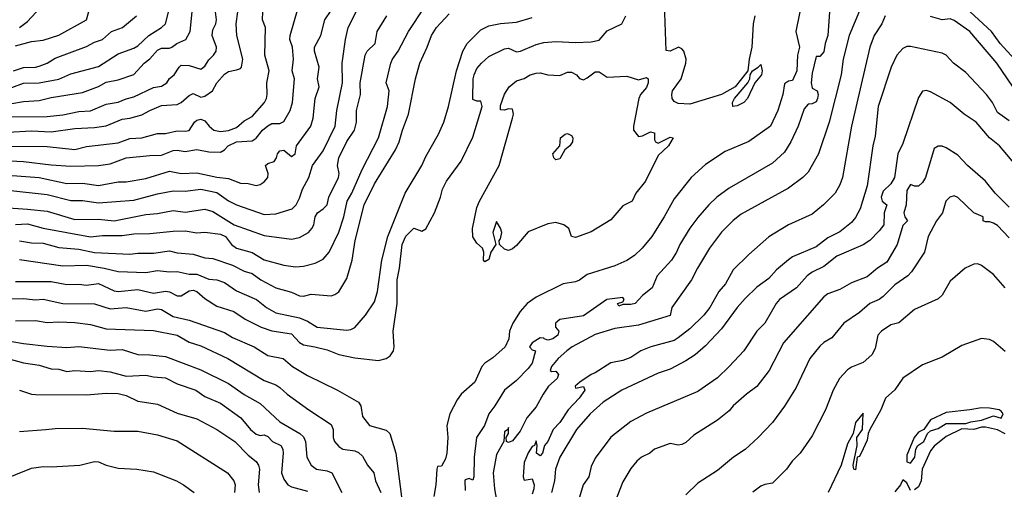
# Model space of a CAD drawing. Header units: metres. Extents: x -46681 to -43747, y -240911 to -237677.
# Tile 410 of 656: x -44111 to -43986, y -240034 to -239975. Entities that reach past the tile are written whole.
import ezdxf

# ---------------------------------------------------------------- set-up
doc = ezdxf.new("R2010")
doc.units = ezdxf.units.M
doc.layers.add('CONTOUR_INDEX', color=1, linetype='Continuous')
doc.layers.add('CONTOUR_INTER', color=3, linetype='Continuous')

msp = doc.modelspace()

# ---------------------------------------------------------------- linework, layer by layer
at = {"layer": 'CONTOUR_INDEX'}
for points, elevation in [([(-44112.6, -239994.25), (-44108.6, -239994.52), (-44105.1, -239995.31), (-44103.1, -239995.24), (-44101.1, -239995.55), (-44098.6, -239995.08), (-44097.6, -239995.08), (-44095.1, -239994.67), (-44092.1, -239993.75), (-44090.6, -239994.04), (-44088.6, -239993.93), (-44086.1, -239994.5), (-44084.6, -239994.68), (-44083.1, -239995.24), (-44082.1, -239995.28), (-44081.1, -239995.53), (-44080.6, -239995.44), (-44080.1, -239995.09), (-44079.61, -239994.52), (-44079.58, -239994.02), (-44079.92, -239993.02), (-44079.6, -239992.77), (-44078.81, -239992.52), (-44078.5, -239992.02), (-44078.38, -239991.52), (-44078.1, -239991.15), (-44077.6, -239991.07), (-44076.6, -239991.87), (-44076.15, -239991.52), (-44075.97, -239990.52), (-44074.16, -239988.02), (-44073.87, -239987.02), (-44073.62, -239984.52), (-44073.12, -239983.02), (-44073.32, -239982.02), (-44073.11, -239980.52), (-44073.71, -239978.52), (-44073.71, -239978.02), (-44072.89, -239976.52), (-44072.37, -239974.52), (-44071.6, -239973.35)], 105), ([(-44112.1, -239985.16), (-44110.6, -239984.89), (-44108.6, -239984.78), (-44107.1, -239984.39), (-44103.1, -239983.73), (-44101.1, -239983), (-44100.1, -239982.44), (-44098.6, -239982.16), (-44096.6, -239981.47), (-44095.31, -239980.02), (-44094.6, -239979.47), (-44093.6, -239978.37), (-44093.1, -239978.11), (-44092.1, -239978.13), (-44091.79, -239978.02), (-44091.15, -239977.52), (-44090.02, -239977.02), (-44089.47, -239976.02), (-44089.2, -239973.52)], 100), ([(-44008.38, -239973.52), (-44008.61, -239976.52), (-44008.96, -239977.52), (-44009.1, -239978.61), (-44009.6, -239979.18), (-44010.1, -239979.19), (-44010.6, -239981.31), (-44010.73, -239982.52), (-44010.6, -239983.21), (-44009.96, -239983.52), (-44009.84, -239984.02), (-44009.91, -239984.52), (-44010.1, -239984.93), (-44010.6, -239985.18), (-44011.1, -239985.24), (-44011.6, -239985.82), (-44012.36, -239988.02), (-44013.31, -239990.02), (-44014.1, -239991.32), (-44015.6, -239992.7), (-44021.1, -239995.89), (-44022.66, -239997.02), (-44023.68, -239998.02), (-44025.1, -239999.61), (-44026.1, -240000.98), (-44027.36, -240003.02), (-44027.79, -240004.02), (-44028.41, -240005.02), (-44030.23, -240007.02), (-44030.86, -240008.52), (-44032.1, -240009.5), (-44033.03, -240010.52), (-44033.6, -240010.65), (-44034.6, -240010.63), (-44035.1, -240010.84), (-44035.28, -240010.52), (-44034.6, -240010.29), (-44034.43, -240010.02), (-44034.6, -240009.75), (-44036.63, -240010.02), (-44039.6, -240012.09), (-44042.6, -240012.55), (-44043.13, -240013.02), (-44043.12, -240013.52), (-44042.72, -240014.02), (-44042.86, -240014.52), (-44043.46, -240015.02), (-44044.1, -240015.19), (-44044.58, -240015.02), (-44044.6, -240014.91), (-44045.1, -240014.87), (-44046.1, -240015.52), (-44046.43, -240016.02), (-44046.1, -240016.41), (-44045.69, -240016.52), (-44046.1, -240018.1), (-44046.6, -240018.77), (-44048.1, -240020.28), (-44049.6, -240021.52), (-44050.84, -240023.52), (-44051.61, -240024.52), (-44052.14, -240026.02), (-44053.17, -240027.52), (-44053.43, -240030.02), (-44053.48, -240032.52), (-44053.6, -240032.94), (-44054.1, -240032.72), (-44054.6, -240032.9), (-44054.62, -240033.02), (-44054.6, -240034.24)], 110), ([(-44111.1, -240004.93), (-44105.6, -240005.74), (-44102.6, -240005.65), (-44100.39, -240006.02), (-44098.6, -240006.48), (-44095.1, -240006.58), (-44093.6, -240006.32), (-44092.1, -240006.51), (-44091.1, -240006.46), (-44089.6, -240006.78), (-44088.6, -240006.8), (-44087.1, -240007.43), (-44086.1, -240007.51), (-44085.1, -240007.86), (-44083.6, -240008.91), (-44081.05, -240010.02), (-44079.78, -240011.02), (-44078.6, -240011.71), (-44075.6, -240012.35), (-44074.6, -240012.77), (-44073.34, -240013.52), (-44069.6, -240013.92), (-44069.1, -240013.84), (-44068.6, -240013.58), (-44067.22, -240012.02), (-44066.1, -240010.31), (-44065.71, -240009.02), (-44065.14, -240005.02), (-44064.38, -240002.02), (-44062.18, -239996.52), (-44060.09, -239993.02), (-44059.6, -239991.86), (-44057.97, -239989.02), (-44057.28, -239987.52), (-44056.69, -239985.52), (-44055.7, -239981.02), (-44054.87, -239978.52), (-44054.35, -239977.52), (-44052.6, -239975.81), (-44051.6, -239975.31), (-44050.1, -239974.98), (-44048.1, -239974.81), (-44046.1, -239974.22)], 110), ([(-43985.6, -239998.29), (-43987.37, -239996.52), (-43988.6, -239994.98), (-43990.87, -239993.02), (-43992.1, -239991.72), (-43993.6, -239990.75), (-43994.1, -239990.58), (-43994.6, -239990.56), (-43995.1, -239990.84), (-43996.2, -239994.52), (-43996.6, -239995.17), (-43997.1, -239995.64), (-43997.6, -239995.64), (-43998.1, -239995.42), (-43998.6, -239996.17), (-43998.68, -239998.02), (-43998.95, -239999.02), (-43998.83, -239999.52), (-43998.49, -240000.02), (-43999.1, -240000.64), (-43999.81, -240003.02), (-44001.1, -240005.29), (-44002.32, -240006.02), (-44003.6, -240007.15), (-44005.6, -240007.88), (-44007.1, -240008.74), (-44008.6, -240009.3), (-44009.1, -240009.66), (-44014.24, -240015.52), (-44016.06, -240019.02), (-44017.6, -240021.06), (-44018.91, -240022.02), (-44020.6, -240023.52), (-44021.1, -240024.13), (-44022.6, -240025.32), (-44025.6, -240027.22), (-44026.6, -240028.14), (-44027.1, -240028.41), (-44027.6, -240028.51), (-44028.6, -240028.27), (-44030.58, -240029.02), (-44031.17, -240029.52), (-44032.21, -240030.02), (-44032.83, -240030.52), (-44033.6, -240031.47), (-44034.6, -240033.14), (-44036.14, -240037.02)], 105), ([(-44112.6, -240017.49), (-44110.6, -240018.06), (-44108.6, -240018.35), (-44107.1, -240018.82), (-44106.1, -240018.87), (-44105.1, -240019.17), (-44104.1, -240019.04), (-44102.1, -240019.17), (-44101.1, -240019.03), (-44099.6, -240019.2), (-44097.6, -240019.73), (-44095.1, -240019.6), (-44094.1, -240019.84), (-44092.6, -240019.96), (-44091.1, -240020.73), (-44088.76, -240021.52), (-44087.6, -240022.3), (-44085.6, -240023.16), (-44083.04, -240025.02), (-44081.81, -240026.52), (-44081.1, -240027.09), (-44080.6, -240027.29), (-44080.1, -240027.17), (-44079.6, -240027.39), (-44079.04, -240028.02), (-44077.96, -240028.52), (-44077.72, -240029.02), (-44077.68, -240029.52), (-44077.9, -240032.02), (-44077.6, -240032.82), (-44077.09, -240033.52), (-44076.6, -240033.79), (-44074.6, -240034.32)], 115)]:
    msp.add_lwpolyline(points, dxfattribs=dict(at, elevation=elevation))
at = {"layer": 'CONTOUR_INTER'}
for points, elevation in [([(-44112.1, -239983.11), (-44110.6, -239982.57), (-44108.6, -239982.52), (-44106.1, -239982.04), (-44104.6, -239981.4), (-44101.1, -239980.44), (-44098.6, -239978.85), (-44096.6, -239978.13), (-44096.1, -239977.84), (-44094.72, -239976.52), (-44093.08, -239975.52), (-44092.6, -239975.03), (-44091.83, -239972.02)], 99), ([(-44111.6, -239977.85), (-44109.6, -239977.29), (-44108.1, -239977.11), (-44106.1, -239976.49), (-44102.61, -239974.52), (-44102.1, -239972.73)], 97), ([(-44003.82, -239971.52), (-44005.91, -239976.52), (-44006.66, -239979.52), (-44006.91, -239981.52), (-44008.45, -239987.52), (-44009.8, -239991.52), (-44011.1, -239993.84), (-44011.77, -239994.52), (-44013.6, -239995.88), (-44019.6, -239999.2), (-44020.6, -239999.98), (-44022.1, -240001.45), (-44023.6, -240003.52), (-44025.13, -240006.02), (-44025.88, -240007.52), (-44028.38, -240011.02), (-44028.6, -240012.05), (-44032.6, -240013.28), (-44035.6, -240013.71), (-44038.1, -240014.47), (-44041.04, -240016.02), (-44041.7, -240016.52), (-44042.8, -240017.52), (-44043.65, -240018.52), (-44043.81, -240019.02), (-44043.6, -240019.13), (-44043.1, -240019.11), (-44042.77, -240019.52), (-44042.93, -240020.02), (-44044.01, -240021.02), (-44044.72, -240022.02), (-44045.6, -240023.65), (-44046.76, -240025.02), (-44047.6, -240026.72), (-44048.6, -240027.96), (-44049.1, -240028.14), (-44049.33, -240028.02), (-44049.38, -240027.52), (-44049.1, -240027.03), (-44049.1, -240026.24), (-44049.19, -240026.52), (-44049.6, -240026.79), (-44049.67, -240028.02), (-44050.6, -240029.7), (-44051.05, -240032.02), (-44050.89, -240034.02), (-44050.6, -240035.49)], 109), ([(-44017.87, -239974.02), (-44018.07, -239975.02), (-44018.23, -239978.02), (-44018.57, -239979.52), (-44018.73, -239981.02), (-44020.35, -239983.02), (-44022.1, -239984), (-44026.1, -239985.22), (-44027.6, -239985.13), (-44028.1, -239984.89), (-44028.34, -239984.52), (-44028.39, -239984.02), (-44028.28, -239983.52), (-44027.2, -239982.02), (-44026.61, -239980.02), (-44026.58, -239979.52), (-44026.85, -239978.52), (-44027.1, -239978.21), (-44027.53, -239978.02), (-44028.6, -239978.49), (-44029.1, -239978.42), (-44029.31, -239972.52)], 112), ([(-43984.91, -239979.52), (-43986.75, -239977.52), (-43987.83, -239976.02), (-43991.64, -239972.52)], 109), ([(-44114.6, -239986.85), (-44107.6, -239986.81), (-44105.6, -239986.6), (-44103.6, -239986.17), (-44102.1, -239986.08), (-44100.1, -239985.25), (-44098.6, -239984.96), (-44097.6, -239984.55), (-44096.6, -239984.31), (-44094.1, -239983.11), (-44093.1, -239982.96), (-44092.41, -239982.52), (-44092.1, -239981.96), (-44091.51, -239981.52), (-44090.87, -239980.52), (-44090.6, -239980.29), (-44089.6, -239980.31), (-44088.1, -239980.79), (-44087.6, -239980.39), (-44087.1, -239979.6), (-44086.51, -239979.02), (-44086.16, -239978.52), (-44086.13, -239978.02), (-44086.67, -239976.52), (-44086.6, -239975.78), (-44086.22, -239975.02), (-44086.13, -239974.52), (-44086.26, -239973.52)], 101), ([(-44114.1, -239990.58), (-44107.6, -239990.62), (-44104.1, -239990.99), (-44102.6, -239990.6), (-44098.6, -239990.15), (-44097.1, -239989.57), (-44095.6, -239989.51), (-44093.6, -239988.94), (-44092.6, -239988.95), (-44091.1, -239988.61), (-44090.1, -239988.66), (-44089.6, -239988.57), (-44088.91, -239987.52), (-44088.6, -239987.25), (-44088.1, -239987.15), (-44087.6, -239987.36), (-44087.07, -239988.02), (-44086.46, -239988.52), (-44085.6, -239988.7), (-44084.6, -239988.58), (-44083.6, -239988.18), (-44082.6, -239987.33), (-44081.6, -239986.81), (-44080.06, -239985.02), (-44079.78, -239984.52), (-44079.7, -239984.02), (-44079.75, -239982.52), (-44079.45, -239981.02), (-44079.99, -239979.02), (-44079.93, -239975.52), (-44080.28, -239974.52), (-44080.23, -239973.52)], 103), ([(-44113.1, -239992.37), (-44110.6, -239992.49), (-44107.1, -239992.94), (-44104.6, -239993.09), (-44101.1, -239993.01), (-44099.6, -239992.78), (-44097.6, -239992.05), (-44094.6, -239991.74), (-44093.1, -239991.72), (-44091.6, -239991.11), (-44091.1, -239991.07), (-44090.1, -239991.25), (-44088.6, -239990.99), (-44087.1, -239991.26), (-44085.6, -239991.34), (-44085.1, -239991.02), (-44084.66, -239990.52), (-44083.6, -239990.02), (-44081.6, -239989.87), (-44081.1, -239989.56), (-44080.28, -239988.52), (-44079.6, -239987.96), (-44079.1, -239987.68), (-44078.1, -239987.68), (-44077.6, -239987.45), (-44076.78, -239986.02), (-44076.48, -239985.02), (-44076.24, -239982.02), (-44076.51, -239981.02), (-44076.35, -239979.52), (-44076.49, -239978.02), (-44076.82, -239977.02), (-44076.79, -239976.52), (-44075.77, -239973.02)], 104), ([(-44112.6, -239988.78), (-44109.6, -239988.6), (-44107.1, -239988.73), (-44104.1, -239988.3), (-44101.6, -239988.2), (-44100.1, -239987.98), (-44098.1, -239987.13), (-44097.1, -239987.01), (-44095.6, -239986.59), (-44094.6, -239986.02), (-44093.1, -239985.41), (-44091.1, -239985.26), (-44090.6, -239985.04), (-44089.6, -239984.12), (-44089.1, -239983.88), (-44088.1, -239984.36), (-44087.6, -239984.23), (-44086.64, -239983.52), (-44086.09, -239982.52), (-44085.1, -239981.43), (-44084.6, -239981.08), (-44083.6, -239980.89), (-44083.1, -239980.7), (-44082.96, -239980.52), (-44082.8, -239979.52), (-44083.53, -239976.52), (-44083.65, -239975.02), (-44083.42, -239973.52)], 102), ([(-44112.6, -239996.14), (-44107.6, -239996.71), (-44104.6, -239997.44), (-44103.1, -239997.47), (-44101.1, -239997.75), (-44096.6, -239997.4), (-44093.6, -239996.62), (-44091.6, -239996.24), (-44090.1, -239996.27), (-44088.1, -239996), (-44086.1, -239996.43), (-44084.6, -239997.51), (-44083.6, -239998.02), (-44080.1, -239999.21), (-44078.6, -239999.14), (-44076.51, -239998.52), (-44076.04, -239998.02), (-44075.6, -239997.14), (-44075.22, -239996.02), (-44074.43, -239994.52), (-44073.95, -239993.02), (-44072.6, -239991.17), (-44071.08, -239988.02), (-44070.86, -239986.02), (-44070.13, -239982.52), (-44070.19, -239980.02), (-44069.78, -239977.02), (-44069.41, -239975.52), (-44068.41, -239973.52)], 106), ([(-44111.6, -240000.5), (-44110.1, -240000.42), (-44108.1, -240000.96), (-44102.1, -240002.06), (-44100.6, -240001.88), (-44098.1, -240001.9), (-44096.6, -240001.68), (-44094.6, -240001.64), (-44091.6, -240001.34), (-44090.1, -240001.3), (-44088.6, -240001.57), (-44087.6, -240001.49), (-44085.6, -240001.73), (-44085, -240002.02), (-44084.23, -240003.02), (-44083.6, -240003.49), (-44081.6, -240004.05), (-44080.1, -240004.97), (-44077.6, -240005.66), (-44076.1, -240005.86), (-44075.1, -240005.77), (-44073.6, -240005.41), (-44072.6, -240004.89), (-44071.84, -240004.02), (-44070.6, -240001.46), (-44069.96, -239999.52), (-44069.54, -239997.52), (-44068.98, -239996.52), (-44067.67, -239993.52), (-44065.58, -239989.52), (-44064.44, -239985.52), (-44064.25, -239983.52), (-44064.6, -239982.52), (-44064.03, -239980.02), (-44063.82, -239979.52), (-44063.08, -239978.52), (-44061.77, -239976.02), (-44059.79, -239973.02)], 108), ([(-44111.1, -239975.52), (-44110.1, -239974.74), (-44108.5, -239973.02)], 96), ([(-44111.1, -240002.57), (-44109.6, -240002.82), (-44108.1, -240002.86), (-44106.1, -240003.43), (-44103.6, -240003.64), (-44101.6, -240004.07), (-44097.1, -240004.27), (-44096.1, -240004.15), (-44094.1, -240004.14), (-44092.1, -240003.86), (-44091.1, -240004.1), (-44089.1, -240004.27), (-44087.6, -240004.73), (-44086.6, -240004.83), (-44084.1, -240005.67), (-44082.6, -240006.41), (-44081.6, -240006.71), (-44080.5, -240007.52), (-44078.6, -240008.54), (-44076.6, -240009.1), (-44075.6, -240009.56), (-44075.1, -240009.6), (-44074.1, -240009.35), (-44071.6, -240009.55), (-44071.1, -240009.4), (-44070.6, -240009.04), (-44069.6, -240007.37), (-44068.93, -240005.02), (-44068.56, -240002.52), (-44067.4, -239998.02), (-44066.1, -239995.34), (-44063.44, -239991.02), (-44062.97, -239990.02), (-44062.56, -239988.52), (-44061.76, -239986.52), (-44060.91, -239982.02), (-44060.34, -239980.02), (-44059.39, -239978.02), (-44058.88, -239976.52), (-44058.24, -239975.52), (-44056.6, -239973.78)], 109), ([(-44012.16, -239973.52), (-44012.65, -239976.02), (-44012.21, -239978.02), (-44012.46, -239979.02), (-44012.52, -239981.02), (-44013.1, -239982.24), (-44013.6, -239982.32), (-44014.1, -239982.64), (-44014.31, -239984.02), (-44014.93, -239986.02), (-44015.87, -239988.02), (-44018.6, -239989.98), (-44021.6, -239991.24), (-44024.1, -239992.9), (-44025.94, -239994.52), (-44028.1, -239997.23), (-44029.35, -239999.52), (-44030.93, -240002.02), (-44032.14, -240003.52), (-44033.1, -240004.44), (-44034.1, -240005.05), (-44035.6, -240005.73), (-44039.1, -240006.84), (-44040.1, -240007.58), (-44040.6, -240007.78), (-44042.17, -240008.02), (-44045.6, -240009.71), (-44046.71, -240010.52), (-44047.61, -240011.52), (-44048.56, -240013.02), (-44048.98, -240014.02), (-44049.04, -240015.02), (-44049.54, -240016.02), (-44051.1, -240017.42), (-44052.1, -240018.08), (-44052.46, -240018.52), (-44053.37, -240020.52), (-44055.1, -240022.04), (-44055.6, -240022.73), (-44056.52, -240024.52), (-44056.91, -240026.02), (-44056.8, -240027.52), (-44056.9, -240029.52), (-44057.1, -240030.23), (-44057.6, -240031.14), (-44058.1, -240031.21), (-44058.2, -240031.52), (-44058.31, -240033.52), (-44058.56, -240035.02)], 111), ([(-44113.1, -239998.36), (-44110.1, -239998.55), (-44107.6, -239998.79), (-44104.1, -239999.86), (-44101.1, -239999.81), (-44099.1, -240000.04), (-44095.1, -239999.25), (-44093.6, -239999.11), (-44091.6, -239998.73), (-44090.1, -239998.94), (-44087.6, -239998.55), (-44086.6, -239998.86), (-44083.89, -240000.52), (-44080.1, -240001.89), (-44076.6, -240002.34), (-44075.6, -240002.15), (-44074.46, -240001.52), (-44074.02, -240001.02), (-44073.79, -240000.52), (-44073.61, -239999.52), (-44073.33, -239999.02), (-44072.59, -239998.52), (-44072.1, -239998.02), (-44071.86, -239997.02), (-44070.64, -239994.52), (-44070.55, -239994.02), (-44070.77, -239993.02), (-44070.63, -239992.02), (-44069.6, -239989.98), (-44068.64, -239988.52), (-44068.39, -239987.52), (-44068.36, -239986.02), (-44067.87, -239984.02), (-44067.91, -239982.52), (-44067.28, -239979.02), (-44067.02, -239978.52), (-44066.01, -239977.52), (-44065.74, -239976.02), (-44064.54, -239974.02)], 107), ([(-44111.88, -239981.02), (-44110.6, -239980.57), (-44109.1, -239980.54), (-44108.6, -239980.42), (-44107.6, -239980.04), (-44106.6, -239979.4), (-44102.6, -239977.93), (-44101.6, -239977.37), (-44100.6, -239977.02), (-44099.43, -239976.02), (-44098.05, -239975.52), (-44096.25, -239974.02)], 98), ([(-44111.6, -240007.72), (-44107.1, -240007.74), (-44105.1, -240008.12), (-44103.6, -240008.06), (-44102.6, -240008.19), (-44101.1, -240007.98), (-44099.1, -240008.91), (-44098.6, -240009), (-44096.1, -240008.76), (-44094.1, -240009.23), (-44092.6, -240008.97), (-44092.1, -240009.05), (-44091.1, -240009.54), (-44090.6, -240009.55), (-44089.6, -240008.93), (-44089.1, -240008.83), (-44088.6, -240009.02), (-44087.6, -240009.89), (-44086.1, -240010.88), (-44083.91, -240011.52), (-44082.5, -240012.52), (-44080.47, -240013.52), (-44079.1, -240013.97), (-44076.6, -240014.38), (-44075.6, -240015.47), (-44075.1, -240015.75), (-44073.64, -240016.02), (-44072.1, -240016.42), (-44070.6, -240017), (-44068.6, -240017.42), (-44065.6, -240017.74), (-44064.63, -240017.52), (-44064.1, -240017.18), (-44063.69, -240016.52), (-44063.61, -240016.02), (-44063.72, -240014.02), (-44063.21, -240010.52), (-44063.2, -240007.52), (-44062.9, -240006.02), (-44062.6, -240003.02), (-44062.1, -240001.98), (-44061.1, -240000.98), (-44060.1, -240001.36), (-44059.6, -240001.04), (-44058.49, -239999.02), (-44057.7, -239997.02), (-44057.45, -239996.02), (-44056.94, -239995.02), (-44055.1, -239992.48), (-44053.6, -239989.43), (-44052.44, -239985.52), (-44052.6, -239984.83), (-44053.1, -239984.86), (-44053.6, -239984.63), (-44053.63, -239984.52), (-44053.56, -239982.02), (-44053.47, -239981.52), (-44053.1, -239980.72), (-44052.54, -239980.02), (-44051.6, -239979.17), (-44049.6, -239978.2), (-44049.1, -239978.11), (-44048.1, -239978.58), (-44047.56, -239978.52), (-44045.6, -239977.65), (-44044.6, -239977.39), (-44043.1, -239977.27), (-44040.6, -239977.4), (-44038.6, -239977.32), (-44037.6, -239977.13), (-44036.6, -239975.91), (-44034.73, -239975.02), (-44034.22, -239974.02)], 111), ([(-44001.33, -239974.02), (-44001.75, -239975.02), (-44002.71, -239976.52), (-44003.29, -239978.02), (-44005.6, -239988.02), (-44006.75, -239994.52), (-44007.1, -239995.48), (-44007.69, -239996.52), (-44009.14, -239998.02), (-44010.6, -239999.19), (-44013.6, -240000.52), (-44016.1, -240002.05), (-44018.6, -240004.3), (-44020.6, -240006.27), (-44021.59, -240008.02), (-44022.44, -240009.02), (-44023.56, -240011.02), (-44024.31, -240012.02), (-44026.1, -240013.72), (-44027.6, -240014.89), (-44028.1, -240015.21), (-44031.03, -240016.02), (-44032.3, -240016.52), (-44033.6, -240017.36), (-44034.6, -240017.75), (-44036.1, -240018.07), (-44038.1, -240019.33), (-44038.61, -240019.52), (-44040.07, -240020.52), (-44040.63, -240021.02), (-44040.6, -240021.27), (-44039.6, -240021.07), (-44039.42, -240021.52), (-44040.13, -240022.52), (-44041.53, -240024.02), (-44042.6, -240025.64), (-44043.45, -240026.52), (-44044.1, -240028.02), (-44044.52, -240028.52), (-44044.77, -240029.52), (-44045.1, -240029.84), (-44045.54, -240029.52), (-44045.46, -240028.52), (-44045.6, -240027.94), (-44045.8, -240028.52), (-44046.1, -240028.68), (-44046.6, -240029.47), (-44047.1, -240030.7), (-44047.22, -240032.52), (-44047.1, -240032.93), (-44046.1, -240032.76), (-44045.84, -240033.52), (-44045.87, -240034.02), (-44046.1, -240034.71)], 108), ([(-43984.45, -239984.02), (-43987.17, -239980.02), (-43990.59, -239976.02), (-43992.6, -239974.6), (-43993.1, -239974.41), (-43994.1, -239974.55), (-43995.6, -239974.1)], 108), ([(-43985.6, -239987.35), (-43987.1, -239986.27), (-43987.74, -239985.02), (-43988.5, -239984.02), (-43991.1, -239981.22), (-43992.68, -239980.02), (-43993.6, -239979.03), (-43994.1, -239978.75), (-43998.1, -239977.91), (-43998.6, -239977.91), (-43999.1, -239978.17), (-43999.86, -239979.02), (-44000.58, -239980.52), (-44002.21, -239985.52), (-44002.6, -239989.31), (-44002.89, -239990.52), (-44003.6, -239995.6), (-44004.51, -239998.52), (-44005.1, -239999.6), (-44005.6, -240000.24), (-44007.1, -240001.44), (-44008.6, -240002.21), (-44010.1, -240003.33), (-44013.1, -240004.61), (-44013.6, -240004.98), (-44015.1, -240006.27), (-44016.1, -240007.33), (-44017.6, -240008.44), (-44019.1, -240009.88), (-44020.11, -240011.02), (-44022.1, -240013.75), (-44024.1, -240015.91), (-44025.42, -240017.02), (-44026.6, -240017.79), (-44028.6, -240018.85), (-44030.1, -240019.35), (-44034.71, -240021.52), (-44037.11, -240023.02), (-44038.72, -240024.52), (-44040.46, -240026.52), (-44042.6, -240030.03), (-44043.15, -240031.52), (-44043.26, -240033.02), (-44043.66, -240034.52)], 107), ([(-44017.44, -239980.52), (-44017.1, -239980.19), (-44016.91, -239981.02), (-44017.03, -239981.52), (-44017.85, -239982.52), (-44018.78, -239984.52), (-44019.24, -239985.02), (-44020.1, -239985.45), (-44020.64, -239985.52), (-44020.71, -239985.02), (-44020.44, -239984.52), (-44018.75, -239982.52), (-44018.48, -239982.02), (-44018.47, -239981.52), (-44018.15, -239981.02), (-44017.44, -239980.52)], 112), ([(-44046.33, -239981.52), (-44045.6, -239981.28), (-44045.1, -239981.27), (-44044.1, -239981.52), (-44042.6, -239981.59), (-44041.6, -239981.19), (-44041.1, -239981.19), (-44040.46, -239981.52), (-44040.1, -239981.98), (-44039.6, -239982.13), (-44039.1, -239981.89), (-44038.1, -239981.11), (-44037.6, -239981.11), (-44036.6, -239981.81), (-44034.1, -239981.68), (-44032.6, -239982.13), (-44031.6, -239981.84), (-44031.4, -239982.02), (-44031.4, -239982.52), (-44031.6, -239983.1), (-44032.36, -239984.02), (-44032.56, -239984.52), (-44033.24, -239988.02), (-44033.24, -239988.52), (-44032.6, -239989.35), (-44032.1, -239989.26), (-44031.1, -239988.72), (-44030.6, -239988.88), (-44030.6, -239989.75), (-44030.47, -239990.02), (-44030.1, -239990.17), (-44028.6, -239989.4), (-44028.23, -239989.52), (-44028.8, -239990.52), (-44030.1, -239991.74), (-44031.72, -239995.02), (-44032.94, -239996.52), (-44033.41, -239997.52), (-44034.6, -239998.14), (-44036.1, -239999.92), (-44038.6, -240001.41), (-44040.6, -240002.13), (-44041.1, -240002.03), (-44041.45, -240001.02), (-44042.1, -240000.56), (-44043.1, -240000.25), (-44044.1, -240000.42), (-44046.6, -240001.42), (-44048.1, -240003.17), (-44048.6, -240003.58), (-44049.1, -240003.78), (-44049.6, -240003.64), (-44050.24, -240003.02), (-44050.27, -240002.52), (-44050.1, -240002.33), (-44049.95, -240001.52), (-44050.1, -240000.97), (-44050.6, -240000.13), (-44051.1, -240001.52), (-44050.72, -240003.02), (-44051.32, -240004.02), (-44051.6, -240004.92), (-44052.1, -240005.24), (-44052.25, -240005.02), (-44052.21, -240004.02), (-44052.39, -240003.52), (-44053.1, -240002.87), (-44053.6, -240002.07), (-44053.68, -240001.02), (-44053.1, -239998.35), (-44052.79, -239997.52), (-44050.29, -239993.02), (-44048.6, -239987.02), (-44048.48, -239986.52), (-44048.6, -239985.88), (-44049.1, -239985.82), (-44049.6, -239986.01), (-44050.1, -239985.96), (-44050.1, -239985.42), (-44049.6, -239983.97), (-44049.01, -239983.02), (-44048.1, -239982.28), (-44047.1, -239981.99), (-44046.33, -239981.52)], 112), ([(-43984.31, -239993.52), (-43986.84, -239990.52), (-43988.11, -239989.52), (-43989.81, -239987.52), (-43991.33, -239986.52), (-43993.1, -239985.01), (-43995.6, -239983.67), (-43996.1, -239983.48), (-43996.6, -239983.57), (-43997.1, -239984.38), (-43999.1, -239990.22), (-43999.73, -239991.52), (-44000.15, -239994.52), (-44000.6, -239995.32), (-44001.6, -239996.28), (-44001.85, -239997.02), (-44001.73, -239997.52), (-44001.11, -239998.02), (-44001.45, -239999.02), (-44001.51, -240000.52), (-44002.1, -240001.29), (-44003.29, -240002.52), (-44004.1, -240003.07), (-44007.45, -240004.52), (-44009.1, -240005.84), (-44010.6, -240006.55), (-44011.24, -240007.02), (-44012.58, -240008.52), (-44014.74, -240010.02), (-44015.17, -240010.52), (-44016.6, -240013.02), (-44017.6, -240014.02), (-44019.27, -240016.52), (-44021.1, -240018.53), (-44022.6, -240019.94), (-44025.1, -240021.7), (-44031.6, -240024.43), (-44033.6, -240025.49), (-44036.1, -240027.5), (-44038.1, -240030.15), (-44038.6, -240031.2), (-44038.93, -240032.52), (-44039.64, -240033.52), (-44040.21, -240035.52)], 106), ([(-44041.92, -239989.02), (-44041.6, -239988.95), (-44041.1, -239989.19), (-44040.93, -239989.52), (-44040.98, -239990.02), (-44041.31, -239990.52), (-44041.96, -239991.02), (-44042.6, -239992.15), (-44043.1, -239992.29), (-44043.33, -239992.02), (-44043.46, -239991.52), (-44042.6, -239990.52), (-44042.49, -239989.52), (-44041.92, -239989.02)], 113), ([(-43985.6, -240002.18), (-43987.1, -240000.62), (-43987.6, -240000.32), (-43988.1, -240000.16), (-43988.6, -240000.18), (-43988.92, -240000.02), (-43988.91, -239999.52), (-43990.1, -239999), (-43992.1, -239997.08), (-43992.6, -239996.88), (-43993.11, -239997.02), (-43993.64, -239997.52), (-43994.05, -239999.02), (-43994.83, -240000.02), (-43995.87, -240002.02), (-43996.34, -240004.02), (-43998.01, -240006.52), (-43998.45, -240007.02), (-44000.1, -240008.17), (-44001.6, -240009.65), (-44002.1, -240010.02), (-44003.27, -240010.52), (-44004.6, -240011.65), (-44006.56, -240013.02), (-44008.1, -240014.87), (-44009.1, -240015.49), (-44009.6, -240015.94), (-44010.87, -240017.52), (-44012.6, -240021.19), (-44014.1, -240023.55), (-44015.6, -240025.6), (-44017.42, -240027.52), (-44019.1, -240029.03), (-44020.55, -240030.02), (-44022.6, -240031.69), (-44025.1, -240033.32), (-44026.6, -240034.8)], 104), ([(-43986.1, -240008.52), (-43987.6, -240006.83), (-43989.1, -240005.68), (-43989.6, -240005.47), (-43990.1, -240005.52), (-43991.19, -240006.02), (-43993.1, -240007.7), (-43994.1, -240009.48), (-43994.6, -240009.93), (-43997.6, -240011.28), (-43999.6, -240012.99), (-44000.6, -240013.24), (-44001.79, -240014.02), (-44002.24, -240014.52), (-44002.6, -240016.23), (-44003.03, -240017.02), (-44004.1, -240018.01), (-44005.6, -240018.59), (-44006.1, -240018.95), (-44007.13, -240020.02), (-44007.91, -240021.52), (-44008.91, -240024.02), (-44010.6, -240027.32), (-44012.1, -240029.5), (-44013.14, -240030.52), (-44013.84, -240031.52), (-44015.6, -240033.32), (-44016.6, -240033.47), (-44017.1, -240033.71), (-44018.1, -240034.44)], 103), ([(-44112.6, -240009.93), (-44110.6, -240009.89), (-44109.1, -240010.06), (-44108.1, -240009.98), (-44105.6, -240010.53), (-44101.6, -240010.56), (-44099.6, -240011.18), (-44097.6, -240011.05), (-44095.1, -240011.51), (-44093.6, -240011.21), (-44093.1, -240011.3), (-44091.6, -240012.15), (-44089.6, -240012.63), (-44085.1, -240014.19), (-44084.1, -240014.83), (-44081.37, -240016.02), (-44079.6, -240017.1), (-44077.69, -240017.52), (-44076.47, -240018.52), (-44074.6, -240019.65), (-44070.78, -240021.52), (-44068.1, -240023.02), (-44067.83, -240023.52), (-44067.6, -240024.84), (-44066.71, -240026.02), (-44064.6, -240026.58), (-44064.16, -240027.02), (-44063.39, -240029.52), (-44062.56, -240036.02)], 112), ([(-44111.6, -240012.72), (-44109.1, -240012.66), (-44107.6, -240012.94), (-44106.1, -240012.84), (-44104.1, -240012.94), (-44102.1, -240013.19), (-44100.1, -240013.72), (-44094.1, -240013.95), (-44091.1, -240014.56), (-44089.6, -240015.44), (-44088.1, -240015.89), (-44084.67, -240017.52), (-44080.1, -240020.31), (-44078.6, -240020.86), (-44078.1, -240021.16), (-44077.15, -240022.02), (-44074.4, -240024.02), (-44071.6, -240025.89), (-44071.33, -240026.52), (-44071.34, -240027.52), (-44071.15, -240028.02), (-44070.6, -240028.66), (-44070.1, -240028.99), (-44068.6, -240029.21), (-44068.1, -240029.41), (-44067.6, -240029.87), (-44066.96, -240031.02), (-44066.16, -240032.02), (-44065.96, -240033.02), (-44065.3, -240034.52)], 113), ([(-44115.1, -240014.85), (-44110.6, -240015.6), (-44107.6, -240015.95), (-44105.1, -240016.1), (-44103.6, -240015.99), (-44099.6, -240016.44), (-44098.1, -240016.35), (-44096.1, -240017.01), (-44094.6, -240017.04), (-44092.6, -240017.26), (-44088.1, -240018.93), (-44084.6, -240020.67), (-44082.6, -240022.07), (-44080.6, -240023.21), (-44078.11, -240025.52), (-44075.54, -240027.02), (-44075.1, -240027.45), (-44074.86, -240028.02), (-44074.65, -240030.02), (-44074.13, -240031.02), (-44073.44, -240031.52), (-44072.1, -240031.77), (-44071.51, -240032.02), (-44070.23, -240034.52)], 114), ([(-43986.1, -240016.6), (-43987.6, -240015.34), (-43988.1, -240015.1), (-43989.1, -240014.96), (-43991.6, -240015.85), (-43994.1, -240017.34), (-43996.6, -240018.32), (-43999.1, -240020.01), (-44000.1, -240021.49), (-44001.29, -240022.52), (-44001.88, -240024.02), (-44003.28, -240026.52), (-44003.48, -240027.02), (-44003.6, -240027.84), (-44004.1, -240028.95), (-44004.6, -240029.95), (-44004.87, -240030.02), (-44005.1, -240031.61), (-44005.3, -240031.52), (-44005.4, -240031.02), (-44004.9, -240028.52), (-44004.91, -240027.52), (-44004.21, -240026.52), (-44004.1, -240024.44), (-44005.1, -240025.63), (-44005.4, -240027.02), (-44006.1, -240028.32), (-44006.9, -240031.02), (-44008.56, -240034.52)], 102), ([(-44111.1, -240021.52), (-44109.6, -240022.02), (-44109.1, -240022.07), (-44102.6, -240022.13), (-44100.1, -240021.9), (-44098.6, -240021.94), (-44097.6, -240022.2), (-44096.1, -240022.91), (-44093.6, -240023.31), (-44091.1, -240024.45), (-44088.6, -240025.15), (-44086.07, -240026.52), (-44083.82, -240028.02), (-44082.1, -240029.75), (-44081.1, -240030.56), (-44080.79, -240031.02), (-44080.66, -240031.52), (-44080.83, -240033.52), (-44080.71, -240034.52)], 116), ([(-43990.6, -240024.01), (-43993.6, -240024.34), (-43995.6, -240025.3), (-43996.43, -240026.52), (-43997.1, -240026.84), (-43997.66, -240027.52), (-43998.6, -240029.78), (-43998.6, -240030.6), (-43998.1, -240030.79), (-43997.56, -240030.02), (-43997.44, -240029.02), (-43997.19, -240028.52), (-43996.43, -240028.02), (-43995.98, -240027.02), (-43995.6, -240026.68), (-43994.6, -240026.39), (-43993.6, -240025.73), (-43991.1, -240025.73), (-43990.45, -240025.52), (-43989.1, -240025.34), (-43987.6, -240024.76), (-43986.6, -240025.08), (-43986.35, -240024.52), (-43986.6, -240024.18), (-43986.89, -240024.02), (-43988.1, -240023.79), (-43989.1, -240023.77), (-43990.6, -240024.01)], 101), ([(-44107.75, -240026.52), (-44106.6, -240026.37), (-44103.1, -240026.33), (-44099.1, -240026.73), (-44096.1, -240026.74), (-44093.6, -240027.2), (-44091.1, -240027.96), (-44084.71, -240032.02), (-44083.91, -240033.02), (-44083.76, -240033.52), (-44083.83, -240034.52)], 117), ([(-43986.1, -240027.04), (-43987.1, -240026.57), (-43988.6, -240026.23), (-43989.1, -240026.22), (-43990.1, -240026.5), (-43991.6, -240026.41), (-43993.6, -240027.41), (-43995.1, -240028.64), (-43995.6, -240029.23), (-43996.64, -240031.52), (-43996.77, -240033.02), (-43997.1, -240033.77), (-43997.6, -240034.16)], 101), ([(-44111.1, -240026.78), (-44107.75, -240026.52)], 117), ([(-44113.6, -240033.02), (-44109.6, -240031.4), (-44108.1, -240031.21), (-44107.1, -240031.26), (-44103.44, -240031.02)], 118), ([(-44103.44, -240031.02), (-44101.6, -240030.58), (-44101.1, -240030.62), (-44100.1, -240031.05), (-44098.6, -240031.42), (-44096.24, -240031.52), (-44094.1, -240031.88), (-44091.21, -240033.02), (-44090.3, -240033.52), (-44088.97, -240034.52)], 118), ([(-43998.1, -240034.25), (-43998.6, -240033.29), (-43999.1, -240032.89), (-43999.38, -240033.52), (-44000.1, -240034.43)], 101)]:
    msp.add_lwpolyline(points, dxfattribs=dict(at, elevation=elevation))

doc.saveas('drawing.dxf')
